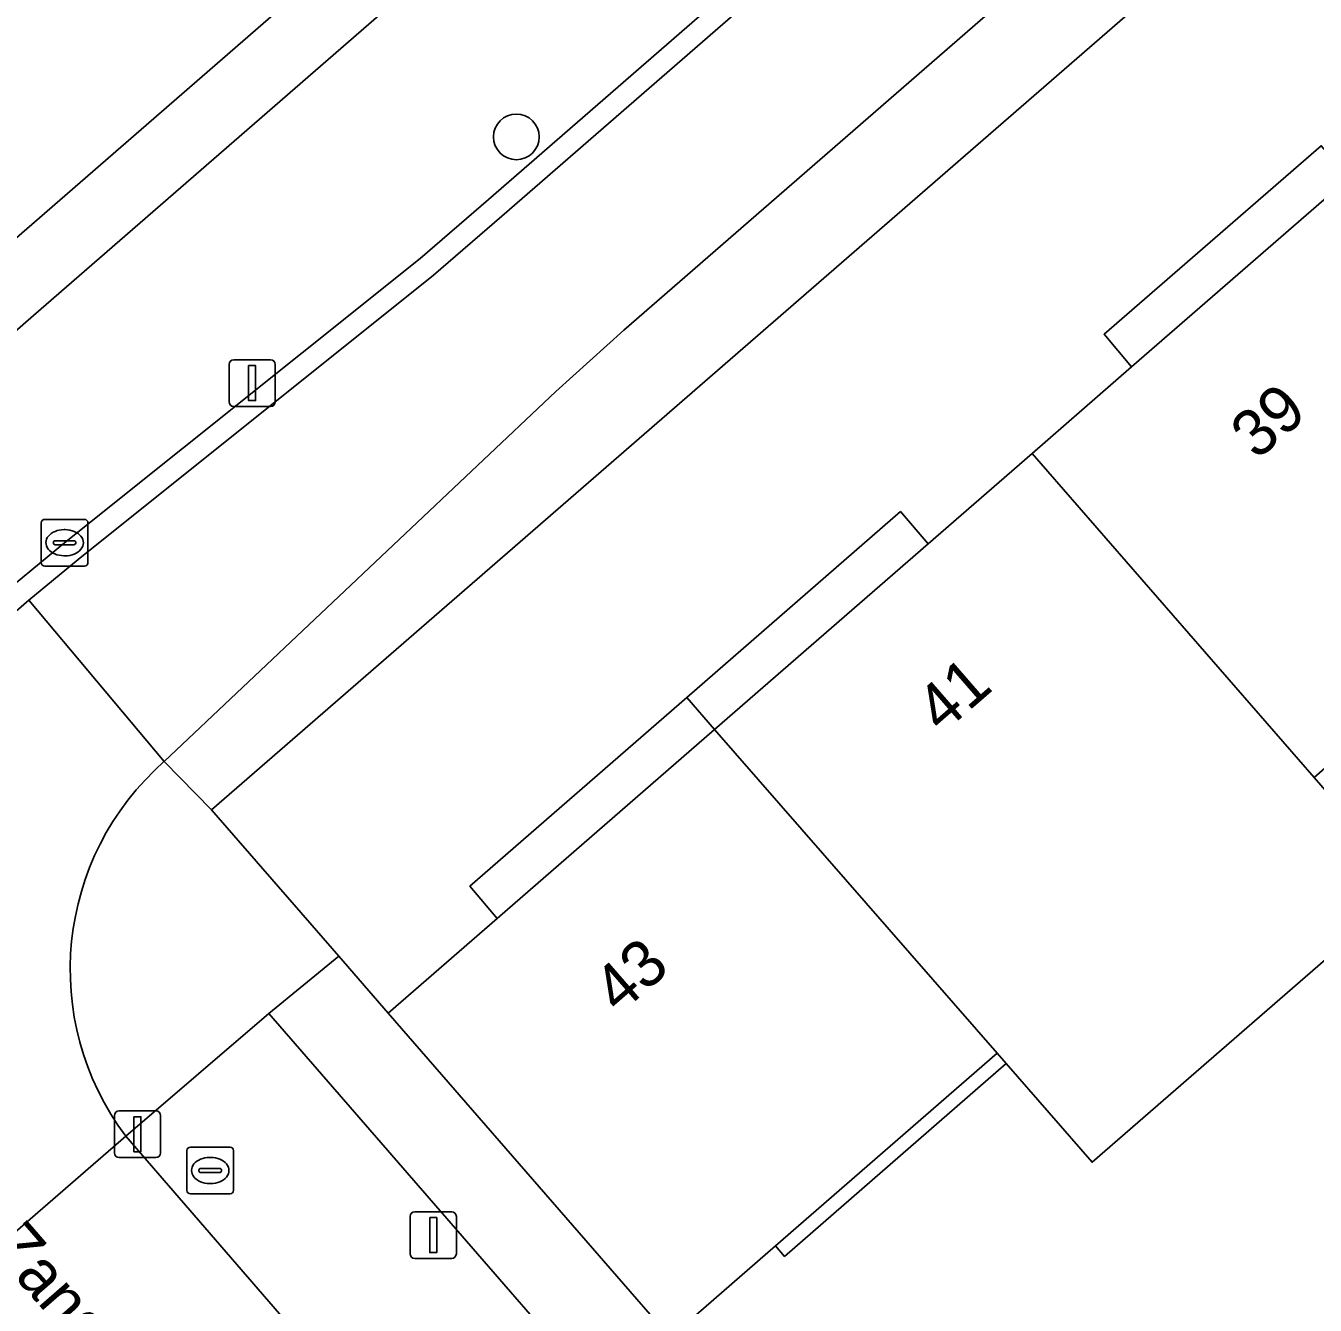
# Model space of a CAD drawing. Extents: x 155887 to 156869, y 383880 to 384678.
# Drawn here: x 156426.37 to 156453.99, y 384383.91 to 384411.31 of the extents above; entities that cross this region are included whole.
import ezdxf

# ---------------------------------------------------------------- set-up
doc = ezdxf.new("R2010")
doc.units = 0
for name, color, linetype in [('IMGEO_Afsluitpaal', 7, 'Continuous'), ('IMGEO_Boom', 7, 'Continuous'), ('IMGEO_Erf', 7, 'Continuous'), ('IMGEO_Greppel_droge_sloot', 7, 'Continuous'), ('IMGEO_Kolk', 7, 'Continuous'), ('IMGEO_Lichtmast', 7, 'Continuous'), ('IMGEO_Openbare_ruimte_label', 7, 'Continuous'), ('IMGEO_Pand', 7, 'Continuous'), ('IMGEO_Pand_nummerreeks', 7, 'Continuous'), ('IMGEO_Pand_overbouw', 7, 'Continuous'), ('IMGEO_Parkeervlak_open', 7, 'Continuous'), ('IMGEO_Rijbaan_lokaal_gesloten', 7, 'Continuous'), ('IMGEO_Rijbaan_lokaal_open', 7, 'Continuous'), ('IMGEO_Voetpad_open', 7, 'Continuous')]:
    doc.layers.add(name, color=color, linetype=linetype)

msp = doc.modelspace()

# ---------------------------------------------------------------- linework, layer by layer
at = {"layer": 'IMGEO_Afsluitpaal'}
for p, q in [((156428.267, 384387.169), (156428.267, 384387.969)), ((156428.267, 384387.969), (156428.267, 384387.169)), ((156428.367, 384388.069), (156429.157, 384388.069)), ((156429.157, 384388.069), (156428.367, 384388.069)), ((156429.257, 384387.969), (156429.257, 384387.169)), ((156429.257, 384387.169), (156429.257, 384387.969)), ((156429.157, 384387.069), (156428.367, 384387.069)), ((156428.367, 384387.069), (156429.157, 384387.069))]:
    msp.add_line(p, q, dxfattribs=at)
msp.add_lwpolyline([(156428.687, 384387.944), (156428.837, 384387.944), (156428.837, 384387.194), (156428.687, 384387.194), (156428.687, 384387.944)], dxfattribs=at)
for centre, start, end in [((156428.367, 384387.969), 90, 180), ((156428.367, 384387.969), 90, 180), ((156429.157, 384387.969), 0, 90), ((156429.157, 384387.969), 360, 90), ((156428.367, 384387.169), 180, 270), ((156428.367, 384387.169), 180, 270), ((156429.157, 384387.169), 270, 0), ((156429.157, 384387.169), 270, 0)]:
    msp.add_arc(centre, 0.1, start, end, dxfattribs=at)
at = {"layer": 'IMGEO_Boom'}
msp.add_circle((156436.877, 384408.929), 0.489, dxfattribs=at)
at = {"layer": 'IMGEO_Erf'}
for points in [[(156425.718, 384413.968), (156421.064, 384409.924), (156418.721, 384407.887), (156422.469, 384403.554), (156477.069, 384450.993)], [(156484.867, 384441.853), (156430.348, 384394.521), (156433.074, 384391.385), (156434.135, 384390.165), (156436.468, 384392.193), (156441.125, 384396.241), (156445.699, 384400.217), (156447.926, 384402.152), (156450.056, 384404.003), (156454.715, 384408.053), (156459.293, 384412.032)], [(156455.989, 384396.971), (156453.963, 384395.21), (156455.997, 384392.871), (156449.209, 384386.97), (156447.371, 384389.083), (156447.175, 384389.309), (156442.427, 384385.183), (156440.17, 384383.221), (156453.343, 384368.04), (156455.661, 384370.054)]]:
    msp.add_lwpolyline(points, dxfattribs=at)
at = {"layer": 'IMGEO_Greppel_droge_sloot'}
msp.add_lwpolyline([(156431.574, 384390.156), (156428.512, 384387.527), (156454.804, 384357.143), (156455.52, 384356.291), (156458.679, 384358.946)], close=True, dxfattribs=at)
at = {"layer": 'IMGEO_Kolk'}
for p, q in [((156426.701, 384399.812), (156426.701, 384400.664)), ((156426.776, 384400.738), (156427.628, 384400.738)), ((156427.702, 384400.664), (156427.702, 384399.812)), ((156427.189, 384400.518), (156427.214, 384400.518)), ((156426.96, 384400.232), (156426.96, 384400.244)), ((156427.398, 384400.195), (156427, 384400.195)), ((156427.003, 384400.281), (156427.401, 384400.281)), ((156427.444, 384400.244), (156427.444, 384400.232)), ((156427.212, 384399.958), (156427.187, 384399.958)), ((156427.628, 384399.738), (156426.776, 384399.738)), ((156429.82, 384386.369), (156429.82, 384387.221)), ((156429.895, 384387.295), (156430.747, 384387.295)), ((156430.308, 384387.075), (156430.333, 384387.075)), ((156430.821, 384387.221), (156430.821, 384386.369)), ((156430.079, 384386.789), (156430.079, 384386.801)), ((156430.122, 384386.838), (156430.52, 384386.838)), ((156430.563, 384386.801), (156430.563, 384386.789)), ((156430.517, 384386.752), (156430.119, 384386.752)), ((156430.331, 384386.515), (156430.306, 384386.515)), ((156430.747, 384386.295), (156429.895, 384386.295))]:
    msp.add_line(p, q, dxfattribs=at)
for points in [[(156426.701, 384399.812), (156426.701, 384400.664)], [(156426.776, 384400.738), (156427.628, 384400.738)], [(156427.702, 384400.664), (156427.702, 384399.812)], [(156427.628, 384399.738), (156426.776, 384399.738)], [(156429.82, 384386.369), (156429.82, 384387.221)], [(156429.895, 384387.295), (156430.747, 384387.295)], [(156430.821, 384387.221), (156430.821, 384386.369)], [(156430.747, 384386.295), (156429.895, 384386.295)]]:
    msp.add_lwpolyline(points, dxfattribs=at)
for centre, radius, start, end in [((156426.778, 384400.662), 0.0765, 91.552, 178.448), ((156426.778, 384400.662), 0.0765, 91.552, 178.448), ((156427.626, 384400.662), 0.0765, 1.552, 88.448), ((156427.626, 384400.662), 0.0765, 1.552, 88.448), ((156427, 384400.241), 0.0403, 85.8775, 175.7526), ((156426.997, 384400.231), 0.0366, 178.938, 274.7102), ((156427.401, 384400.238), 0.043, 264.8664, 352.4533), ((156427.405, 384400.243), 0.0386, 1.7309, 96.639), ((156426.778, 384399.814), 0.0765, 181.552, 268.448), ((156426.778, 384399.814), 0.0765, 181.552, 268.448), ((156427.626, 384399.814), 0.0765, 271.552, 358.448), ((156427.626, 384399.814), 0.0765, 271.552, 358.448), ((156429.897, 384387.219), 0.0765, 91.552, 178.448), ((156429.897, 384387.219), 0.0765, 91.552, 178.448), ((156430.745, 384387.219), 0.0765, 1.552, 88.448), ((156430.745, 384387.219), 0.0765, 1.552, 88.448), ((156430.119, 384386.798), 0.0403, 85.8775, 175.7526), ((156430.116, 384386.788), 0.0366, 178.938, 274.7102), ((156430.52, 384386.795), 0.043, 264.8664, 352.4533), ((156430.524, 384386.8), 0.0386, 1.7309, 96.639), ((156429.897, 384386.371), 0.0765, 181.552, 268.448), ((156429.897, 384386.371), 0.0765, 181.552, 268.448), ((156430.745, 384386.371), 0.0765, 271.552, 358.448), ((156430.745, 384386.371), 0.0765, 271.552, 358.448)]:
    msp.add_arc(centre, radius, start, end, dxfattribs=at)
for centre, major_axis, ratio, start_param, end_param in [((156427.188, 384400.238), (-0.387, 0.002), 0.722429, 4.712389, 7.853982), ((156427.213, 384400.238), (-0.39, 0.002), 0.717154, 1.570796, 4.712389), ((156430.307, 384386.795), (-0.387, 0.002), 0.722429, 4.712389, 7.853982), ((156430.332, 384386.795), (-0.39, 0.002), 0.717154, 1.570796, 4.712389)]:
    msp.add_ellipse(centre, major_axis=major_axis, ratio=ratio, start_param=start_param, end_param=end_param, dxfattribs=at)
at = {"layer": 'IMGEO_Lichtmast'}
for p, q in [((156430.723, 384403.258), (156430.723, 384404.058)), ((156430.723, 384404.058), (156430.723, 384403.258)), ((156430.823, 384404.158), (156431.613, 384404.158)), ((156431.613, 384404.158), (156430.823, 384404.158)), ((156431.713, 384404.058), (156431.713, 384403.258)), ((156431.713, 384403.258), (156431.713, 384404.058)), ((156431.613, 384403.158), (156430.823, 384403.158)), ((156430.823, 384403.158), (156431.613, 384403.158)), ((156434.602, 384385.012), (156434.602, 384385.812)), ((156434.602, 384385.812), (156434.602, 384385.012)), ((156434.702, 384385.912), (156435.492, 384385.912)), ((156435.492, 384385.912), (156434.702, 384385.912)), ((156435.592, 384385.812), (156435.592, 384385.012)), ((156435.592, 384385.012), (156435.592, 384385.812)), ((156435.492, 384384.912), (156434.702, 384384.912)), ((156434.702, 384384.912), (156435.492, 384384.912))]:
    msp.add_line(p, q, dxfattribs=at)
for points in [[(156431.143, 384404.033), (156431.293, 384404.033), (156431.293, 384403.283), (156431.143, 384403.283), (156431.143, 384404.033)], [(156435.022, 384385.787), (156435.172, 384385.787), (156435.172, 384385.037), (156435.022, 384385.037), (156435.022, 384385.787)]]:
    msp.add_lwpolyline(points, dxfattribs=at)
for centre, start, end in [((156430.823, 384404.058), 90, 180), ((156430.823, 384404.058), 90, 180), ((156431.613, 384404.058), 0, 90), ((156431.613, 384404.058), 360, 90), ((156430.823, 384403.258), 180, 270), ((156430.823, 384403.258), 180, 270), ((156431.613, 384403.258), 270, 0), ((156431.613, 384403.258), 270, 0), ((156434.702, 384385.812), 90, 180), ((156434.702, 384385.812), 90, 180), ((156435.492, 384385.812), 0, 90), ((156435.492, 384385.812), 360, 90), ((156434.702, 384385.012), 180, 270), ((156434.702, 384385.012), 180, 270), ((156435.492, 384385.012), 270, 0), ((156435.492, 384385.012), 270, 0)]:
    msp.add_arc(centre, 0.1, start, end, dxfattribs=at)
at = {"layer": 'IMGEO_Pand'}
for points in [[(156454.715, 384408.053), (156450.056, 384404.003), (156447.926, 384402.152), (156453.963, 384395.21), (156455.989, 384396.971), (156460.753, 384401.111)], [(156453.963, 384395.21), (156447.926, 384402.152), (156445.699, 384400.217), (156441.125, 384396.241), (156447.175, 384389.309), (156447.371, 384389.083), (156449.209, 384386.97), (156455.997, 384392.871)], [(156441.125, 384396.241), (156436.468, 384392.193), (156434.135, 384390.165), (156440.17, 384383.221), (156442.427, 384385.183), (156447.175, 384389.309)]]:
    msp.add_lwpolyline(points, close=True, dxfattribs=at)
at = {"layer": 'IMGEO_Pand_overbouw'}
for points in [[(156454.715, 384408.053), (156454.118, 384408.739), (156449.467, 384404.701), (156450.056, 384404.003)], [(156441.125, 384396.241), (156445.699, 384400.217), (156445.102, 384400.904), (156440.529, 384396.924)], [(156441.125, 384396.241), (156440.529, 384396.924), (156435.883, 384392.882), (156436.468, 384392.193)], [(156447.175, 384389.309), (156442.427, 384385.183), (156442.621, 384384.955), (156447.371, 384389.083)]]:
    msp.add_lwpolyline(points, close=True, dxfattribs=at)
at = {"layer": 'IMGEO_Parkeervlak_open'}
msp.add_lwpolyline([(156521.889, 384481.979), (156518.931, 384485.374), (156500, 384468.928), (156426.371, 384404.961), (156423.484, 384402.425), (156426.126, 384399.352), (156427.202, 384400.239), (156434.814, 384406.324), (156436.281, 384407.589), (156500, 384462.952)], close=True, dxfattribs=at)
at = {"layer": 'IMGEO_Rijbaan_lokaal_gesloten'}
for points in [[(156500, 384462.343), (156436.569, 384407.23), (156435.101, 384405.965), (156427.492, 384399.882), (156426.433, 384399.009), (156429.337, 384395.556), (156437.726, 384403.475), (156439.179, 384404.792), (156499.799, 384457.474)], [(156429.337, 384395.556), (156426.433, 384399.009), (156426.163, 384398.772)], [(156415.015, 384383.239), (156416.533, 384384.445), (156416.916, 384384.765), (156417.325, 384385.052), (156417.757, 384385.302), (156418.208, 384385.515), (156418.676, 384385.689), (156419.157, 384385.822), (156419.648, 384385.914), (156420.145, 384385.964), (156420.644, 384385.972), (156421.142, 384385.937), (156421.635, 384385.86), (156422.12, 384385.741), (156422.594, 384385.582), (156423.051, 384385.382), (156423.491, 384385.145), (156423.908, 384384.871), (156424.301, 384384.563), (156424.666, 384384.222), (156424.676, 384384.21), (156428.512, 384387.527)]]:
    msp.add_lwpolyline(points, dxfattribs=at)
msp.add_lwpolyline([(156428.512, 384387.527), (156424.676, 384384.21), (156425.465, 384383.293), (156451.421, 384353.443), (156455.52, 384356.291), (156454.804, 384357.143)], close=True, dxfattribs=at)
msp.add_arc((156433.263, 384391.096), 5.942, 131.3524, 216.9142, dxfattribs=at)
at = {"layer": 'IMGEO_Rijbaan_lokaal_open'}
for points in [[(156500, 384462.952), (156436.281, 384407.589), (156434.814, 384406.324), (156427.202, 384400.239), (156426.126, 384399.352), (156425.434, 384398.88), (156424.995, 384398.654), (156424.43, 384398.35)], [(156436.569, 384407.23), (156500, 384462.343)], [(156419.446, 384398.905), (156419.113, 384398.613), (156419.223, 384398.501), (156419.707, 384398.22), (156420.215, 384397.985), (156420.743, 384397.798), (156421.286, 384397.661), (156421.839, 384397.575), (156422.398, 384397.541), (156422.957, 384397.558), (156423.512, 384397.628), (156424.059, 384397.748), (156424.592, 384397.919), (156424.93, 384398.042), (156425.257, 384398.19), (156425.573, 384398.361), (156425.875, 384398.556), (156426.163, 384398.772), (156426.433, 384399.009), (156427.492, 384399.882), (156435.101, 384405.965), (156436.569, 384407.23)]]:
    msp.add_lwpolyline(points, dxfattribs=at)
at = {"layer": 'IMGEO_Voetpad_open'}
for points in [[(156477.069, 384450.993), (156422.469, 384403.554), (156421.023, 384402.28), (156418.303, 384400.017), (156418.77, 384399.494), (156419.194, 384399.063), (156419.446, 384398.905), (156422.003, 384401.119), (156424.43, 384398.35), (156424.995, 384398.654), (156425.434, 384398.88), (156426.126, 384399.352), (156423.484, 384402.425), (156426.371, 384404.961), (156500, 384468.928)], [(156500, 384457.572), (156499.799, 384457.474), (156439.179, 384404.792), (156437.726, 384403.475), (156429.337, 384395.556), (156430.348, 384394.521), (156484.867, 384441.853), (156485.017, 384441.983), (156490.462, 384446.708), (156500.942, 384455.803)], [(156430.348, 384394.521), (156429.337, 384395.556)], [(156428.512, 384387.527), (156431.574, 384390.156), (156433.074, 384391.385), (156430.348, 384394.521)]]:
    msp.add_lwpolyline(points, dxfattribs=at)
msp.add_lwpolyline([(156440.17, 384383.221), (156434.135, 384390.165), (156433.074, 384391.385), (156431.574, 384390.156), (156458.679, 384358.946), (156461.655, 384355.519), (156463.122, 384356.762), (156459.376, 384361.094), (156453.343, 384368.04)], close=True, dxfattribs=at)
msp.add_arc((156433.263, 384391.096), 5.942, 131.3524, 216.9142, dxfattribs=at)

# ---------------------------------------------------------------- texts
at = {"layer": 'IMGEO_Openbare_ruimte_label'}
msp.add_text('Zandschelp', height=1, rotation=310.9865, dxfattribs=at).set_placement((156425.578, 384385.143))
at = {"layer": 'IMGEO_Pand_nummerreeks'}
for s, p in [('39', (156452.738, 384401.99)), ('41', (156445.994, 384396.127)), ('43', (156439.078, 384390.117))]:
    msp.add_text(s, height=1, rotation=40.9966, dxfattribs=at).set_placement(p)

doc.saveas('drawing.dxf')
